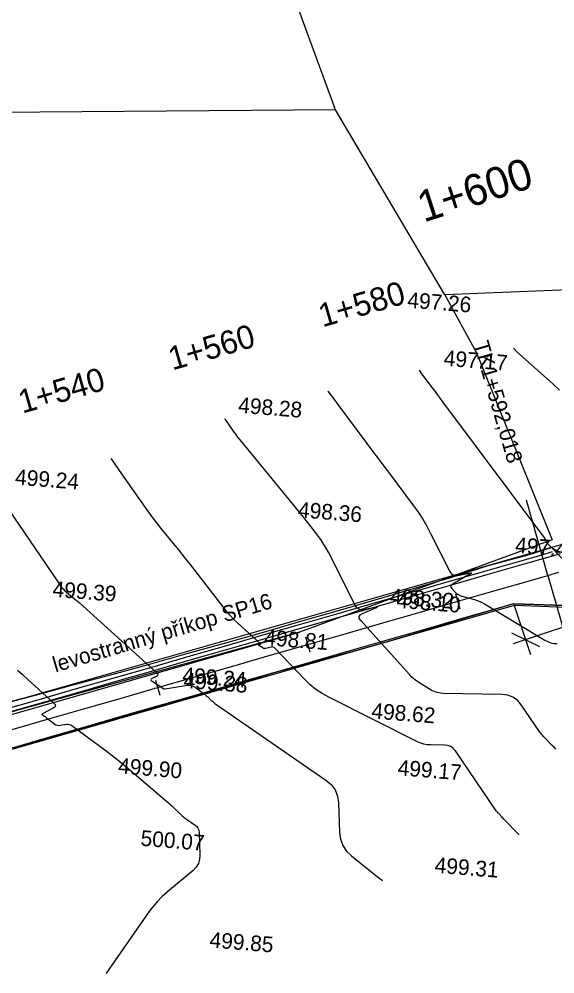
# Model space of a CAD drawing. Extents: x -636600 to -628587, y -1090963 to -1085869.
# Drawn here: x -629523.3 to -629454.7, y -1087210.1 to -1087087.9 of the extents above; entities that cross this region are included whole.
import ezdxf

# ---------------------------------------------------------------- set-up
doc = ezdxf.new("R2010")
doc.units = 0
for name, color, linetype in [('01_PARCELY_NÁVRH_PC', 7, 'Continuous'), ('23', 7, 'Continuous'), ('42', 7, 'Continuous'), ('dno příkopu', 7, 'Continuous'), ('Ex_Major Contours', 7, 'Continuous'), ('Ex_Minor Contours', 7, 'Continuous'), ('HEKTOMETRY100', 7, 'Continuous'), ('HEKTOMETRY20', 7, 'Continuous'), ('HL_BODY', 7, 'Continuous'), ('koty_vše', 7, 'Continuous'), ('POLOMERY', 7, 'Continuous'), ('popis', 7, 'Continuous'), ('situace_osa', 7, 'Continuous'), ('situace_těleso', 7, 'Continuous'), ('situace_vozovka', 7, 'Continuous')]:
    doc.layers.add(name, color=color, linetype=linetype)

msp = doc.modelspace()

# ---------------------------------------------------------------- linework, layer by layer
at = {"layer": '01_PARCELY_NÁVRH_PC'}
for points in [[(-629163.99, -1087041.49), (-629180.73, -1087043.5), (-629193.71, -1087047.03), (-629207.36, -1087052.81), (-629250.38, -1087078.76), (-629262.61, -1087084.75), (-629298.09, -1087095.69), (-629337.02, -1087115.34), (-629348.91, -1087120.65), (-629360.47, -1087124.32), (-629396.83, -1087133.96), (-629407.17, -1087137.59), (-629426.95, -1087146.5), (-629437.18, -1087150.4), (-629522.64, -1087174.8), (-629550.67, -1087182)], [(-629532.88, -1087183.83), (-629459.86, -1087162.92), (-629453.25, -1087163.18), (-629435.34, -1087157.25), (-629430.32, -1087152.97), (-629405.26, -1087141.91), (-629396.38, -1087138.75), (-629350.7, -1087126.49), (-629342.62, -1087123.39), (-629303.23, -1087103.55), (-629289.64, -1087098.03), (-629262.43, -1087089.92), (-629251.07, -1087085.01), (-629207.88, -1087058.83), (-629193.37, -1087052.18), (-629178.09, -1087048.08)]]:
    msp.add_lwpolyline(points, dxfattribs=at)
at = {"layer": '23'}
for p, q in [((-629482.79, -1087099.47), (-629487.64, -1087086.21)), ((-629468.77, -1087123.18), (-629482.79, -1087099.47)), ((-629436.39, -1087121.83), (-629468.77, -1087123.18))]:
    msp.add_line(p, q, dxfattribs=at)
at = {"layer": '42'}
for p, q in [((-629482.79, -1087099.47), (-629539.7, -1087099.93)), ((-629468.77, -1087123.18), (-629464.72, -1087130.58)), ((-629464.72, -1087130.58), (-629455.01, -1087154.56)), ((-629455.01, -1087154.56), (-629487.38, -1087166.37)), ((-629487.38, -1087166.37), (-629549.9, -1087183.68)), ((-629549.76, -1087184.18), (-629487.38, -1087166.37))]:
    msp.add_line(p, q, dxfattribs=at)
at = {"layer": 'dno příkopu'}
msp.add_lwpolyline([(-629525.53, -1087176.35), (-629520.73, -1087174.97), (-629515.92, -1087173.59), (-629511.12, -1087172.21), (-629506.31, -1087170.83), (-629501.51, -1087169.44), (-629496.7, -1087168.06), (-629491.9, -1087166.68), (-629487.09, -1087165.3), (-629482.29, -1087163.92), (-629477.48, -1087162.54), (-629472.68, -1087161.15), (-629467.87, -1087159.77), (-629463.06, -1087158.39), (-629458.26, -1087157.01), (-629456.32, -1087156.45), (-629454.96, -1087156.05)], dxfattribs=at)
at = {"layer": 'Ex_Major Contours'}
for points in [[(-629472.06, -1087132.8), (-629472.05, -1087132.82), (-629471.74, -1087133.28), (-629470.4, -1087135.07), (-629470.06, -1087135.52), (-629469.72, -1087135.97), (-629469.39, -1087136.41), (-629469.05, -1087136.86), (-629456.02, -1087154.32), (-629455.98, -1087154.37), (-629455.95, -1087154.41), (-629455.92, -1087154.46), (-629455.89, -1087154.52), (-629455.75, -1087154.79), (-629455.74, -1087154.81), (-629455.73, -1087154.82), (-629455.71, -1087154.82), (-629455.7, -1087154.82), (-629455.62, -1087154.8), (-629455.6, -1087154.8), (-629455.6, -1087154.8), (-629455.6, -1087154.81), (-629455.61, -1087154.82), (-629455.71, -1087154.87), (-629455.73, -1087154.89), (-629455.74, -1087154.9), (-629455.73, -1087154.92), (-629455.72, -1087154.94), (-629448.78, -1087161.96)], [(-629523.51, -1087171.24), (-629522.86, -1087171.8), (-629522.23, -1087172.37), (-629518.84, -1087175.44), (-629518.69, -1087175.62), (-629518.65, -1087175.79), (-629518.73, -1087175.95), (-629518.93, -1087176.09), (-629520.29, -1087176.82), (-629520.35, -1087176.86), (-629520.36, -1087176.89), (-629520.35, -1087176.93), (-629520.3, -1087176.97), (-629520.03, -1087177.14), (-629519.96, -1087177.18), (-629519.9, -1087177.22), (-629519.83, -1087177.27), (-629519.77, -1087177.32), (-629518.75, -1087178.11), (-629518.58, -1087178.21), (-629518.41, -1087178.28), (-629518.23, -1087178.3), (-629518.03, -1087178.29), (-629517.24, -1087178.16), (-629517.05, -1087178.15), (-629516.86, -1087178.17), (-629516.68, -1087178.23), (-629516.52, -1087178.33), (-629512.16, -1087181.56), (-629511.38, -1087182.14), (-629510.62, -1087182.74), (-629509.86, -1087183.35), (-629509.12, -1087183.98), (-629504.4, -1087188.02), (-629504.17, -1087188.21), (-629503.95, -1087188.41), (-629503.73, -1087188.62), (-629503.51, -1087188.82), (-629502.63, -1087189.67), (-629502.41, -1087189.87), (-629502.19, -1087190.05), (-629501.96, -1087190.23), (-629501.72, -1087190.41), (-629500.76, -1087191.07), (-629500.54, -1087191.25), (-629500.39, -1087191.47), (-629500.29, -1087191.71), (-629500.25, -1087191.99), (-629500.14, -1087194.93), (-629500.17, -1087195.49), (-629500.33, -1087196), (-629500.6, -1087196.46), (-629500.99, -1087196.86), (-629504.3, -1087199.62), (-629504.98, -1087200.23), (-629505.61, -1087200.88), (-629506.2, -1087201.57), (-629506.75, -1087202.3), (-629512.08, -1087210), (-629512.15, -1087210.12)]]:
    msp.add_lwpolyline(points, dxfattribs=at)
at = {"layer": 'Ex_Minor Contours'}
for points in [[(-629459.97, -1087130.02), (-629459.54, -1087130.46), (-629455.73, -1087133.84), (-629454.89, -1087134.59), (-629454.08, -1087135.37)], [(-629483.77, -1087135.5), (-629483.72, -1087135.57), (-629478.75, -1087142.2), (-629478.03, -1087143.17), (-629477.3, -1087144.13), (-629476.58, -1087145.1), (-629475.86, -1087146.07), (-629472.76, -1087150.21), (-629472.16, -1087151.05), (-629471.6, -1087151.91), (-629471.08, -1087152.8), (-629470.6, -1087153.71), (-629468.14, -1087158.59), (-629467.95, -1087158.86), (-629467.72, -1087159.04), (-629467.44, -1087159.11), (-629467.11, -1087159.09), (-629465.71, -1087158.79), (-629465.44, -1087158.75), (-629465.34, -1087158.77), (-629465.4, -1087158.86), (-629465.63, -1087159), (-629467.82, -1087160.25), (-629467.96, -1087160.36), (-629468.02, -1087160.48), (-629468, -1087160.61), (-629467.89, -1087160.76), (-629467.3, -1087161.35), (-629467.15, -1087161.49), (-629466.98, -1087161.6), (-629466.8, -1087161.69), (-629466.61, -1087161.76), (-629464.96, -1087162.2), (-629464.62, -1087162.3), (-629464.29, -1087162.43), (-629463.98, -1087162.58), (-629463.67, -1087162.75), (-629455.95, -1087167.38), (-629455.58, -1087167.57), (-629455.19, -1087167.71), (-629454.79, -1087167.8), (-629454.37, -1087167.83)], [(-629454.55, -1087181.33), (-629454.77, -1087181.1), (-629455, -1087180.88), (-629455.88, -1087179.98), (-629456.1, -1087179.76), (-629456.31, -1087179.52), (-629456.5, -1087179.27), (-629456.69, -1087179.02), (-629458.99, -1087175.65), (-629459.48, -1087175.08), (-629460.05, -1087174.67), (-629460.71, -1087174.42), (-629461.45, -1087174.33), (-629468.92, -1087174.22), (-629469.34, -1087174.19), (-629469.75, -1087174.1), (-629470.14, -1087173.96), (-629470.52, -1087173.77), (-629471.99, -1087172.88), (-629472.35, -1087172.65), (-629472.69, -1087172.39), (-629473.01, -1087172.11), (-629473.3, -1087171.8), (-629479.54, -1087164.88), (-629479.73, -1087164.6), (-629479.76, -1087164.35), (-629479.62, -1087164.14), (-629479.33, -1087163.97), (-629477.72, -1087163.31), (-629477.47, -1087163.2), (-629477.39, -1087163.15), (-629477.49, -1087163.14), (-629477.76, -1087163.19), (-629479.18, -1087163.49), (-629479.51, -1087163.51), (-629479.8, -1087163.44), (-629480.03, -1087163.26), (-629480.22, -1087162.99), (-629483.68, -1087156.12), (-629483.95, -1087155.61), (-629484.25, -1087155.12), (-629484.57, -1087154.63), (-629484.91, -1087154.17), (-629486.33, -1087152.33), (-629486.69, -1087151.87), (-629487.05, -1087151.41), (-629487.41, -1087150.96), (-629487.78, -1087150.51), (-629494.77, -1087142.01), (-629495.02, -1087141.7), (-629495.26, -1087141.38), (-629495.5, -1087141.06), (-629495.74, -1087140.74), (-629496.65, -1087139.43), (-629496.88, -1087139.1), (-629496.9, -1087139.07)], [(-629459.25, -1087192.33), (-629459.34, -1087192.24), (-629461.2, -1087190.29), (-629461.28, -1087190.2), (-629461.37, -1087190.12), (-629461.45, -1087190.03), (-629461.53, -1087189.95), (-629461.87, -1087189.6), (-629461.95, -1087189.52), (-629462.03, -1087189.43), (-629462.11, -1087189.33), (-629462.18, -1087189.24), (-629467.42, -1087181.57), (-629467.7, -1087181.25), (-629468.02, -1087181.02), (-629468.39, -1087180.87), (-629468.81, -1087180.82), (-629470.58, -1087180.8), (-629471.02, -1087180.77), (-629471.45, -1087180.69), (-629471.86, -1087180.56), (-629472.26, -1087180.39), (-629483.62, -1087174.7), (-629484.47, -1087174.23), (-629485.27, -1087173.7), (-629486.01, -1087173.09), (-629486.71, -1087172.42), (-629490.53, -1087168.42), (-629490.64, -1087168.33), (-629490.76, -1087168.27), (-629490.89, -1087168.26), (-629491.03, -1087168.28), (-629491.69, -1087168.45), (-629491.8, -1087168.47), (-629491.9, -1087168.46), (-629492, -1087168.44), (-629492.09, -1087168.39), (-629492.58, -1087168.09), (-629492.61, -1087168.07), (-629492.62, -1087168.05), (-629492.61, -1087168.03), (-629492.58, -1087168), (-629492.42, -1087167.92), (-629492.39, -1087167.9), (-629492.38, -1087167.87), (-629492.38, -1087167.84), (-629492.41, -1087167.82), (-629495.27, -1087165.22), (-629495.75, -1087164.77), (-629496.2, -1087164.29), (-629496.64, -1087163.8), (-629497.05, -1087163.29), (-629501.53, -1087157.49), (-629501.96, -1087156.93), (-629502.4, -1087156.38), (-629502.84, -1087155.83), (-629503.29, -1087155.28), (-629505.08, -1087153.1), (-629505.53, -1087152.55), (-629505.96, -1087151.99), (-629506.38, -1087151.42), (-629506.79, -1087150.85), (-629510.43, -1087145.65), (-629511.17, -1087144.6), (-629511.51, -1087144.11)], [(-629524.6, -1087150.68), (-629517.95, -1087160.47), (-629517.8, -1087160.68), (-629517.62, -1087160.88), (-629517.43, -1087161.07), (-629517.23, -1087161.24), (-629516.39, -1087161.91), (-629516.18, -1087162.08), (-629515.97, -1087162.25), (-629515.77, -1087162.43), (-629515.56, -1087162.61), (-629505.63, -1087171.63), (-629505.54, -1087171.73), (-629505.51, -1087171.83), (-629505.56, -1087171.92), (-629505.67, -1087172), (-629506.25, -1087172.31), (-629506.36, -1087172.39), (-629506.4, -1087172.47), (-629506.37, -1087172.56), (-629506.26, -1087172.64), (-629505.38, -1087173.18), (-629505.31, -1087173.22), (-629505.24, -1087173.27), (-629505.18, -1087173.31), (-629505.12, -1087173.36), (-629504.86, -1087173.56), (-629504.8, -1087173.6), (-629504.73, -1087173.62), (-629504.66, -1087173.63), (-629504.58, -1087173.63), (-629501.77, -1087173.16), (-629501.5, -1087173.14), (-629501.24, -1087173.18), (-629500.99, -1087173.26), (-629500.76, -1087173.41), (-629499.67, -1087174.21), (-629499.53, -1087174.31), (-629499.4, -1087174.42), (-629499.27, -1087174.54), (-629499.14, -1087174.66), (-629498.63, -1087175.14), (-629498.5, -1087175.26), (-629498.37, -1087175.38), (-629498.23, -1087175.48), (-629498.09, -1087175.59), (-629484, -1087185.3), (-629483.32, -1087185.88), (-629482.82, -1087186.57), (-629482.51, -1087187.35), (-629482.38, -1087188.23), (-629482.24, -1087191.98), (-629482.11, -1087192.87), (-629481.82, -1087193.68), (-629481.34, -1087194.39), (-629480.7, -1087195.02), (-629477.4, -1087197.68), (-629476.76, -1087198.17)]]:
    msp.add_lwpolyline(points, dxfattribs=at)
at = {"layer": 'HEKTOMETRY20'}
for points in [[(-629467.39, -1087161.45), (-629466.83, -1087163.38)], [(-629486.61, -1087166.98), (-629486.05, -1087168.9)], [(-629505.83, -1087172.51), (-629505.28, -1087174.43)]]:
    msp.add_lwpolyline(points, dxfattribs=at)
at = {"layer": 'HL_BODY'}
msp.add_lwpolyline([(-629455.56, -1087159.09), (-629458.32, -1087149.48)], dxfattribs=at)
at = {"layer": 'POLOMERY'}
msp.add_lwpolyline([(-629455.56, -1087159.09), (-629452.8, -1087168.7)], dxfattribs=at)
at = {"layer": 'popis'}
for points in [[(-629426.22, -1087156.62), (-629460.01, -1087167.85)], [(-629459.96, -1087162.7), (-629457.79, -1087169.22)], [(-629460.21, -1087166.43), (-629456.63, -1087168.22)]]:
    msp.add_lwpolyline(points, dxfattribs=at)
at = {"layer": 'situace_osa'}
msp.add_lwpolyline([(-629524.77, -1087179), (-629519.97, -1087177.61), (-629515.16, -1087176.23), (-629510.36, -1087174.85), (-629505.55, -1087173.47), (-629500.75, -1087172.09), (-629495.94, -1087170.71), (-629491.14, -1087169.32), (-629486.33, -1087167.94), (-629481.53, -1087166.56), (-629476.72, -1087165.18), (-629471.92, -1087163.8), (-629467.11, -1087162.41), (-629462.3, -1087161.03), (-629457.5, -1087159.65), (-629455.56, -1087159.09), (-629454.18, -1087158.69)], dxfattribs=at)
at = {"layer": 'situace_těleso'}
msp.add_line((-629459.96, -1087162.74), (-629453.42, -1087162.93), dxfattribs=at)
for points in [[(-629525.74, -1087175.63), (-629520.91, -1087174.34), (-629516.08, -1087173.04), (-629511.26, -1087171.73), (-629506.43, -1087170.4), (-629501.62, -1087169.06), (-629496.8, -1087167.71), (-629491.99, -1087166.35), (-629487.19, -1087164.94), (-629482.39, -1087163.57), (-629477.58, -1087162.19), (-629472.78, -1087160.79), (-629467.99, -1087159.36), (-629463.22, -1087157.84), (-629458.39, -1087156.54), (-629456.47, -1087155.94), (-629455.11, -1087155.52), (-629453.99, -1087156.17)], [(-629459.96, -1087162.74), (-629461.67, -1087163.23), (-629466.46, -1087164.67), (-629471.23, -1087166.17), (-629476.04, -1087167.55), (-629480.85, -1087168.91), (-629485.67, -1087170.23), (-629490.5, -1087171.53), (-629495.28, -1087173), (-629500.1, -1087174.34), (-629504.91, -1087175.7), (-629509.72, -1087177.08), (-629514.52, -1087178.47), (-629519.32, -1087179.87), (-629524.11, -1087181.29)]]:
    msp.add_lwpolyline(points, dxfattribs=at)
at = {"layer": 'situace_vozovka'}
msp.add_line((-629459.96, -1087162.7), (-629453.43, -1087162.9), dxfattribs=at)
for points in [[(-629525.4, -1087176.83), (-629520.59, -1087175.45), (-629515.78, -1087174.07), (-629510.98, -1087172.69), (-629506.17, -1087171.31), (-629501.37, -1087169.92), (-629496.56, -1087168.54), (-629491.76, -1087167.16), (-629486.95, -1087165.78), (-629482.15, -1087164.4), (-629477.34, -1087163.02), (-629472.54, -1087161.63), (-629467.73, -1087160.25), (-629462.93, -1087158.87), (-629458.12, -1087157.49), (-629456.18, -1087156.93), (-629454.81, -1087156.53), (-629453.95, -1087156.28)], [(-629524.15, -1087181.16), (-629519.35, -1087179.78), (-629514.54, -1087178.39), (-629509.74, -1087177.01), (-629504.93, -1087175.63), (-629500.13, -1087174.25), (-629495.32, -1087172.87), (-629490.51, -1087171.49), (-629485.71, -1087170.1), (-629480.9, -1087168.72), (-629476.1, -1087167.34), (-629471.29, -1087165.96), (-629466.49, -1087164.58), (-629461.68, -1087163.2), (-629459.96, -1087162.7)]]:
    msp.add_lwpolyline(points, dxfattribs=at)

# ---------------------------------------------------------------- texts
at = {"layer": 'HEKTOMETRY100'}
msp.add_text('1+600', height=4, rotation=17.8716, dxfattribs=at).set_placement((-629471.48, -1087113.93))
at = {"layer": 'HEKTOMETRY20'}
for s, p in [('1+580', (-629484.43, -1087127.34)), ('1+560', (-629503.66, -1087132.86)), ('1+540', (-629522.88, -1087138.39))]:
    msp.add_text(s, height=3, rotation=16.0422, dxfattribs=at).set_placement(p)
at = {"layer": 'HL_BODY'}
msp.add_text('TK1+592,018', height=2, rotation=286.0422, dxfattribs=at).set_placement((-629465.14, -1087129.4))
at = {"layer": 'koty_vše'}
for s, p in [('497.26', (-629473.62, -1087124.8)), ('497.17', (-629468.96, -1087132.24)), ('498.28', (-629495.28, -1087138.26)), ('499.24', (-629523.86, -1087147.46)), ('498.36', (-629487.62, -1087151.65)), ('497.47', (-629459.81, -1087156.19)), ('499.39', (-629519.06, -1087161.82)), ('498.32', (-629475.84, -1087162.73)), ('498.10', (-629474.99, -1087163.23)), ('498.81', (-629491.94, -1087168.01)), ('499.24', (-629502.43, -1087172.83)), ('499.38', (-629502.27, -1087173.49)), ('498.62', (-629478.22, -1087177.4)), ('499.90', (-629510.66, -1087184.45)), ('499.17', (-629474.86, -1087184.68)), ('500.07', (-629507.79, -1087193.7)), ('499.31', (-629470.12, -1087197.16)), ('499.85', (-629498.95, -1087206.73))]:
    msp.add_text(s, height=2, rotation=355.4373, dxfattribs=at).set_placement(p)
at = {"layer": 'popis'}
msp.add_text('levostranný příkop SP16', height=2, rotation=16.5396, dxfattribs=at).set_placement((-629518.64, -1087171.54))

doc.saveas('drawing.dxf')
